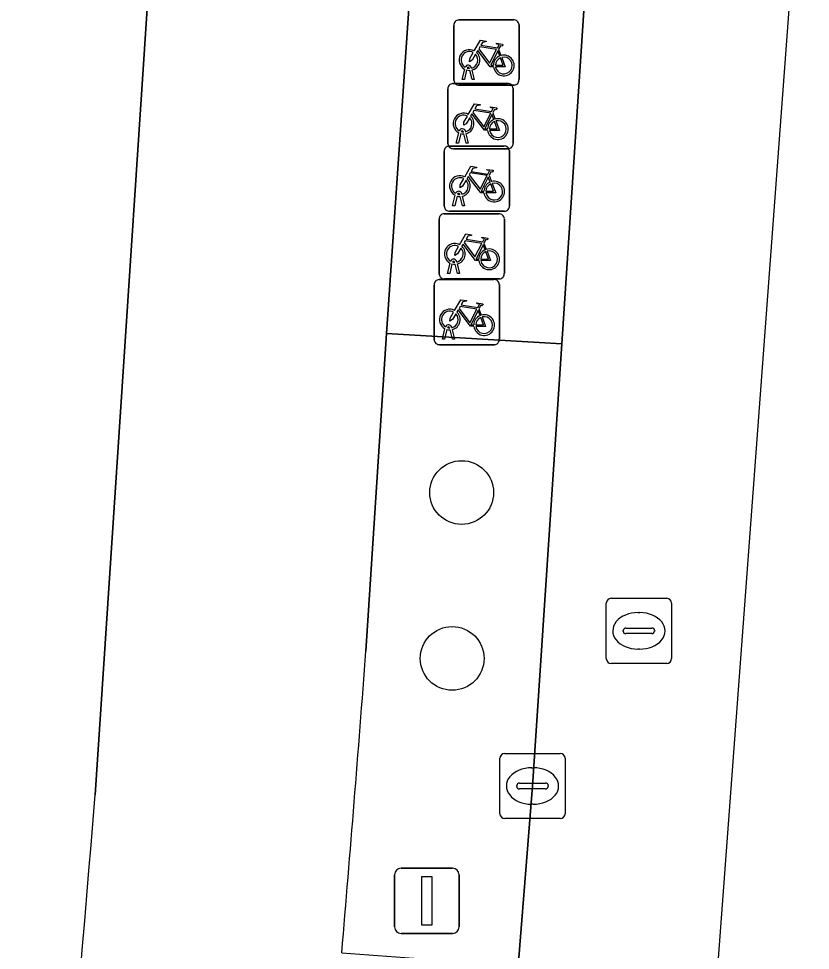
# Model space of a CAD drawing. Extents: x 161087 to 161926, y 382572 to 383873.
# Drawn here: x 161857.03 to 161869.18, y 382731.66 to 382745.96 of the extents above; entities that cross this region are included whole.
import ezdxf

# ---------------------------------------------------------------- set-up
doc = ezdxf.new("R2010")
doc.units = 0
for name, color, linetype in [('IMGEO_Berm_groen', 7, 'Continuous'), ('IMGEO_Berm_open', 7, 'Continuous'), ('IMGEO_Boom', 7, 'Continuous'), ('IMGEO_Fietsenrek', 7, 'Continuous'), ('IMGEO_Fietspad_gesloten', 7, 'Continuous'), ('IMGEO_Kolk', 7, 'Continuous'), ('IMGEO_Lichtmast', 7, 'Continuous'), ('IMGEO_Rijbaan_lokaal_gesloten', 7, 'Continuous'), ('IMGEO_Rioolput', 7, 'Continuous'), ('IMGEO_Voetpad_open', 7, 'Continuous')]:
    doc.layers.add(name, color=color, linetype=linetype)

msp = doc.modelspace()

# ---------------------------------------------------------------- linework, layer by layer
at = {"layer": 'IMGEO_Berm_groen'}
for points in [[(161865.365, 382740.966), (161862.676, 382741.127), (161862.359, 382736.252)], [(161861.988, 382731.623), (161864.202, 382731.46), (161864.696, 382731.416), (161864.916, 382734.182), (161865.365, 382740.966)]]:
    msp.add_lwpolyline(points, dxfattribs=at)
msp.add_arc((161450.001, 382766.972), 413.501, 355.09598, 355.73945, dxfattribs=at)
at = {"layer": 'IMGEO_Berm_open'}
msp.add_lwpolyline([(161866.811, 382763.275), (161864.145, 382763.415), (161864.144, 382763.393), (161863.359, 382751.101), (161862.676, 382741.127), (161865.365, 382740.966), (161865.801, 382747.557), (161865.994, 382750.69), (161866.01, 382750.942)], close=True, dxfattribs=at)
at = {"layer": 'IMGEO_Boom'}
for centre in [(161863.829, 382738.686), (161863.683, 382736.14)]:
    msp.add_circle(centre, 0.489, dxfattribs=at)
at = {"layer": 'IMGEO_Fietsenrek'}
for p, q in [((161863.709, 382745.014), (161863.709, 382745.855)), ((161863.709, 382745.855), (161863.709, 382745.014)), ((161863.784, 382745.939), (161864.625, 382745.939)), ((161864.625, 382745.939), (161863.784, 382745.939)), ((161864.709, 382745.864), (161864.709, 382745.023)), ((161864.709, 382745.023), (161864.709, 382745.864)), ((161864.396, 382745.488), (161864.432, 382745.393)), ((161863.836, 382745.023), (161863.875, 382745.183)), ((161863.905, 382745.171), (161863.87, 382745.023)), ((161863.947, 382745.195), (161863.946, 382745.199)), ((161863.988, 382745.023), (161863.954, 382745.165)), ((161863.978, 382745.206), (161863.979, 382745.199)), ((161863.986, 382745.169), (161864.021, 382745.023)), ((161863.87, 382745.023), (161863.836, 382745.023)), ((161864.021, 382745.023), (161863.988, 382745.023)), ((161863.618, 382744.038), (161863.618, 382744.879)), ((161863.618, 382744.879), (161863.618, 382744.038)), ((161863.693, 382744.963), (161864.534, 382744.963)), ((161864.534, 382744.963), (161863.693, 382744.963)), ((161864.634, 382744.939), (161863.793, 382744.939)), ((161863.793, 382744.939), (161864.634, 382744.939)), ((161864.618, 382744.888), (161864.618, 382744.047)), ((161864.618, 382744.047), (161864.618, 382744.888)), ((161864.305, 382744.512), (161864.341, 382744.417)), ((161863.745, 382744.047), (161863.784, 382744.207)), ((161863.814, 382744.195), (161863.779, 382744.047)), ((161863.856, 382744.219), (161863.855, 382744.223)), ((161863.897, 382744.047), (161863.863, 382744.189)), ((161863.887, 382744.23), (161863.888, 382744.223)), ((161863.895, 382744.193), (161863.93, 382744.047)), ((161863.637, 382744.004), (161864.478, 382744.004)), ((161864.478, 382744.004), (161863.637, 382744.004)), ((161863.779, 382744.047), (161863.745, 382744.047)), ((161863.93, 382744.047), (161863.897, 382744.047)), ((161863.562, 382743.079), (161863.562, 382743.92)), ((161863.562, 382743.92), (161863.562, 382743.079)), ((161864.543, 382743.963), (161863.702, 382743.963)), ((161863.702, 382743.963), (161864.543, 382743.963)), ((161864.562, 382743.929), (161864.562, 382743.088)), ((161864.562, 382743.088), (161864.562, 382743.929)), ((161864.249, 382743.553), (161864.285, 382743.458)), ((161863.689, 382743.088), (161863.728, 382743.248)), ((161863.758, 382743.236), (161863.723, 382743.088)), ((161863.8, 382743.26), (161863.799, 382743.264)), ((161863.841, 382743.088), (161863.807, 382743.23)), ((161863.831, 382743.271), (161863.832, 382743.264)), ((161863.839, 382743.234), (161863.874, 382743.088)), ((161864.487, 382743.004), (161863.646, 382743.004)), ((161863.646, 382743.004), (161864.487, 382743.004)), ((161863.723, 382743.088), (161863.689, 382743.088)), ((161863.874, 382743.088), (161863.841, 382743.088)), ((161863.484, 382742.039), (161863.484, 382742.88)), ((161863.484, 382742.88), (161863.484, 382742.039)), ((161863.559, 382742.964), (161864.4, 382742.964)), ((161864.4, 382742.964), (161863.559, 382742.964)), ((161864.484, 382742.889), (161864.484, 382742.048)), ((161864.484, 382742.048), (161864.484, 382742.889)), ((161864.171, 382742.513), (161864.207, 382742.418)), ((161863.611, 382742.048), (161863.65, 382742.208)), ((161863.68, 382742.196), (161863.645, 382742.048)), ((161863.722, 382742.22), (161863.721, 382742.224)), ((161863.763, 382742.048), (161863.729, 382742.19)), ((161863.753, 382742.231), (161863.754, 382742.224)), ((161863.761, 382742.194), (161863.796, 382742.048)), ((161863.645, 382742.048), (161863.611, 382742.048)), ((161863.796, 382742.048), (161863.763, 382742.048)), ((161863.407, 382741.03), (161863.407, 382741.871)), ((161863.407, 382741.871), (161863.407, 382741.03)), ((161863.482, 382741.955), (161864.323, 382741.955)), ((161864.323, 382741.955), (161863.482, 382741.955)), ((161864.409, 382741.964), (161863.568, 382741.964)), ((161863.568, 382741.964), (161864.409, 382741.964)), ((161864.407, 382741.88), (161864.407, 382741.039)), ((161864.407, 382741.039), (161864.407, 382741.88)), ((161864.094, 382741.504), (161864.13, 382741.409)), ((161863.534, 382741.039), (161863.573, 382741.199)), ((161863.603, 382741.187), (161863.568, 382741.039)), ((161863.645, 382741.211), (161863.644, 382741.215)), ((161863.686, 382741.039), (161863.652, 382741.181)), ((161863.676, 382741.222), (161863.677, 382741.215)), ((161863.684, 382741.185), (161863.719, 382741.039)), ((161863.568, 382741.039), (161863.534, 382741.039)), ((161863.719, 382741.039), (161863.686, 382741.039)), ((161864.332, 382740.955), (161863.491, 382740.955)), ((161863.491, 382740.955), (161864.332, 382740.955))]:
    msp.add_line(p, q, dxfattribs=at)
for points in [[(161864.022, 382745.465), (161864.117, 382745.629), (161864.203, 382745.615), (161864.205, 382745.606), (161864.149, 382745.595), (161864.122, 382745.55), (161864.378, 382745.509)], [(161864.378, 382745.509), (161864.403, 382745.558), (161864.397, 382745.562), (161864.374, 382745.566), (161864.362, 382745.573), (161864.361, 382745.576), (161864.363, 382745.581), (161864.458, 382745.566), (161864.46, 382745.556), (161864.45, 382745.543), (161864.438, 382745.537), (161864.424, 382745.543), (161864.396, 382745.488)], [(161864.043, 382745.413), (161863.991, 382745.323), (161863.951, 382745.298), (161863.952, 382745.345), (161864.007, 382745.439)], [(161864.318, 382745.221), (161864.268, 382745.221), (161864.077, 382745.472), (161864.058, 382745.44)], [(161864.365, 382745.484), (161864.108, 382745.525), (161864.091, 382745.496), (161864.258, 382745.276), (161864.365, 382745.484)], [(161864.413, 382745.386), (161864.383, 382745.463), (161864.274, 382745.245), (161864.317, 382745.245)], [(161864.347, 382745.245), (161864.467, 382745.244), (161864.423, 382745.358)], [(161864.443, 382745.365), (161864.498, 382745.22), (161864.348, 382745.22)], [(161863.931, 382744.489), (161864.026, 382744.653), (161864.112, 382744.639), (161864.114, 382744.63), (161864.058, 382744.619), (161864.031, 382744.574), (161864.287, 382744.533)], [(161864.287, 382744.533), (161864.312, 382744.582), (161864.306, 382744.586), (161864.283, 382744.59), (161864.271, 382744.597), (161864.27, 382744.6), (161864.272, 382744.605), (161864.367, 382744.59), (161864.369, 382744.58), (161864.359, 382744.567), (161864.347, 382744.561), (161864.333, 382744.567), (161864.305, 382744.512)], [(161863.952, 382744.437), (161863.9, 382744.347), (161863.86, 382744.322), (161863.861, 382744.369), (161863.916, 382744.463)], [(161864.227, 382744.245), (161864.177, 382744.245), (161863.986, 382744.496), (161863.967, 382744.464)], [(161864.274, 382744.508), (161864.017, 382744.549), (161864, 382744.52), (161864.167, 382744.3), (161864.274, 382744.508)], [(161864.322, 382744.41), (161864.292, 382744.487), (161864.183, 382744.269), (161864.226, 382744.269)], [(161864.256, 382744.269), (161864.376, 382744.268), (161864.332, 382744.382)], [(161864.352, 382744.389), (161864.407, 382744.244), (161864.257, 382744.244)], [(161863.875, 382743.53), (161863.97, 382743.694), (161864.056, 382743.68), (161864.058, 382743.671), (161864.002, 382743.66), (161863.975, 382743.615), (161864.231, 382743.574)], [(161864.218, 382743.549), (161863.961, 382743.59), (161863.944, 382743.561), (161864.111, 382743.341), (161864.218, 382743.549)], [(161864.231, 382743.574), (161864.256, 382743.623), (161864.25, 382743.627), (161864.227, 382743.631), (161864.215, 382743.638), (161864.214, 382743.641), (161864.216, 382743.646), (161864.311, 382743.631), (161864.313, 382743.621), (161864.303, 382743.608), (161864.291, 382743.602), (161864.277, 382743.608), (161864.249, 382743.553)], [(161863.896, 382743.478), (161863.844, 382743.388), (161863.804, 382743.363), (161863.805, 382743.41), (161863.86, 382743.504)], [(161864.171, 382743.286), (161864.121, 382743.286), (161863.93, 382743.537), (161863.911, 382743.505)], [(161864.266, 382743.451), (161864.236, 382743.528), (161864.127, 382743.31), (161864.17, 382743.31)], [(161864.2, 382743.31), (161864.32, 382743.309), (161864.276, 382743.423)], [(161864.296, 382743.43), (161864.351, 382743.285), (161864.201, 382743.285)], [(161863.797, 382742.49), (161863.892, 382742.654), (161863.978, 382742.64), (161863.98, 382742.631), (161863.924, 382742.62), (161863.897, 382742.575), (161864.153, 382742.534)], [(161864.153, 382742.534), (161864.178, 382742.583), (161864.172, 382742.587), (161864.149, 382742.591), (161864.137, 382742.598), (161864.136, 382742.601), (161864.138, 382742.606), (161864.233, 382742.591), (161864.235, 382742.581), (161864.225, 382742.568), (161864.213, 382742.562), (161864.199, 382742.568), (161864.171, 382742.513)], [(161863.818, 382742.438), (161863.766, 382742.348), (161863.726, 382742.323), (161863.727, 382742.37), (161863.782, 382742.464)], [(161864.093, 382742.246), (161864.043, 382742.246), (161863.852, 382742.497), (161863.833, 382742.465)], [(161864.14, 382742.509), (161863.883, 382742.55), (161863.866, 382742.521), (161864.033, 382742.301), (161864.14, 382742.509)], [(161864.188, 382742.411), (161864.158, 382742.488), (161864.049, 382742.27), (161864.092, 382742.27)], [(161864.122, 382742.27), (161864.242, 382742.269), (161864.198, 382742.383)], [(161864.218, 382742.39), (161864.273, 382742.245), (161864.123, 382742.245)], [(161863.72, 382741.481), (161863.815, 382741.645), (161863.901, 382741.631), (161863.903, 382741.622), (161863.847, 382741.611), (161863.82, 382741.566), (161864.076, 382741.525)], [(161864.076, 382741.525), (161864.101, 382741.574), (161864.095, 382741.578), (161864.072, 382741.582), (161864.06, 382741.589), (161864.059, 382741.592), (161864.061, 382741.597), (161864.156, 382741.582), (161864.158, 382741.572), (161864.148, 382741.559), (161864.136, 382741.553), (161864.122, 382741.559), (161864.094, 382741.504)], [(161863.741, 382741.429), (161863.689, 382741.339), (161863.649, 382741.314), (161863.65, 382741.361), (161863.705, 382741.455)], [(161864.016, 382741.237), (161863.966, 382741.237), (161863.775, 382741.488), (161863.756, 382741.456)], [(161864.063, 382741.5), (161863.806, 382741.541), (161863.789, 382741.512), (161863.956, 382741.292), (161864.063, 382741.5)], [(161864.111, 382741.402), (161864.081, 382741.479), (161863.972, 382741.261), (161864.015, 382741.261)], [(161864.045, 382741.261), (161864.165, 382741.26), (161864.121, 382741.374)], [(161864.141, 382741.381), (161864.196, 382741.236), (161864.046, 382741.236)]]:
    msp.add_lwpolyline(points, dxfattribs=at)
for centre, radius, start, end in [((161863.787, 382745.861), 0.0779, 92.4484, 184.2845), ((161863.787, 382745.861), 0.0779, 92.4484, 184.2845), ((161864.631, 382745.861), 0.0779, 2.4484, 94.2845), ((161864.631, 382745.861), 0.0779, 2.4484, 94.2845), ((161863.949, 382745.324), 0.159, 62.6766, 242.1369), ((161863.949, 382745.324), 0.129, 63.3192, 238.903), ((161863.949, 382745.324), 0.159, 283.5766, 46.6042), ((161863.949, 382745.324), 0.129, 283.6043, 43.4302), ((161864.476, 382745.24), 0.159, 113.3408, 178.3217), ((161864.476, 382745.24), 0.159, 187.0065, 105.7708), ((161864.476, 382745.24), 0.129, 113.923, 177.9556), ((161864.476, 382745.24), 0.129, 188.6715, 104.5883), ((161863.929, 382745.195), 0.0499, 12.8025, 158.6934), ((161863.949, 382745.324), 0.159, 253.9967, 271.7867), ((161863.929, 382745.195), 0.0174, 12.8025, 163.4502), ((161863.949, 382745.324), 0.129, 253.415, 269.0204), ((161863.787, 382745.017), 0.0779, 182.4484, 274.2845), ((161863.787, 382745.017), 0.0779, 182.4484, 274.2845), ((161864.631, 382745.017), 0.0779, 272.4484, 4.2845), ((161864.631, 382745.017), 0.0779, 272.4484, 4.2845), ((161863.696, 382744.885), 0.0779, 92.4484, 184.2845), ((161863.696, 382744.885), 0.0779, 92.4484, 184.2845), ((161864.54, 382744.885), 0.0779, 2.4484, 94.2845), ((161864.54, 382744.885), 0.0779, 2.4484, 94.2845), ((161863.858, 382744.348), 0.159, 62.6766, 242.1369), ((161863.858, 382744.348), 0.129, 63.3192, 238.903), ((161863.858, 382744.348), 0.129, 283.6043, 43.4302), ((161863.858, 382744.348), 0.159, 283.5766, 46.6042), ((161864.385, 382744.264), 0.159, 187.0065, 105.7708), ((161864.385, 382744.264), 0.159, 113.3408, 178.3217), ((161864.385, 382744.264), 0.129, 113.923, 177.9556), ((161864.385, 382744.264), 0.129, 188.6715, 104.5883), ((161863.838, 382744.219), 0.0499, 12.8025, 158.6934), ((161863.858, 382744.348), 0.159, 253.9967, 271.7867), ((161863.838, 382744.219), 0.0174, 12.8025, 163.4502), ((161863.858, 382744.348), 0.129, 253.415, 269.0204), ((161863.64, 382743.926), 0.0779, 92.4484, 184.2845), ((161863.64, 382743.926), 0.0779, 92.4484, 184.2845), ((161863.696, 382744.041), 0.0779, 182.4484, 274.2845), ((161863.696, 382744.041), 0.0779, 182.4484, 274.2845), ((161864.484, 382743.926), 0.0779, 2.4484, 94.2845), ((161864.484, 382743.926), 0.0779, 2.4484, 94.2845), ((161864.54, 382744.041), 0.0779, 272.4484, 4.2845), ((161864.54, 382744.041), 0.0779, 272.4484, 4.2845), ((161863.802, 382743.389), 0.159, 62.6766, 242.1369), ((161863.802, 382743.389), 0.129, 63.3192, 238.903), ((161863.802, 382743.389), 0.129, 283.6043, 43.4302), ((161863.802, 382743.389), 0.159, 283.5766, 46.6042), ((161864.329, 382743.305), 0.159, 113.3408, 178.3217), ((161864.329, 382743.305), 0.159, 187.0065, 105.7708), ((161864.329, 382743.305), 0.129, 113.923, 177.9556), ((161864.329, 382743.305), 0.129, 188.6715, 104.5883), ((161863.782, 382743.26), 0.0499, 12.8025, 158.6934), ((161863.782, 382743.26), 0.0174, 12.8025, 163.4502), ((161863.802, 382743.389), 0.159, 253.9967, 271.7867), ((161863.802, 382743.389), 0.129, 253.415, 269.0204), ((161863.64, 382743.082), 0.0779, 182.4484, 274.2845), ((161863.64, 382743.082), 0.0779, 182.4484, 274.2845), ((161864.484, 382743.082), 0.0779, 272.4484, 4.2845), ((161864.484, 382743.082), 0.0779, 272.4484, 4.2845), ((161863.562, 382742.886), 0.0779, 92.4484, 184.2845), ((161863.562, 382742.886), 0.0779, 92.4484, 184.2845), ((161864.406, 382742.886), 0.0779, 2.4484, 94.2845), ((161864.406, 382742.886), 0.0779, 2.4484, 94.2845), ((161863.724, 382742.349), 0.159, 62.6766, 242.1369), ((161863.724, 382742.349), 0.129, 63.3192, 238.903), ((161863.724, 382742.349), 0.129, 283.6043, 43.4302), ((161863.724, 382742.349), 0.159, 283.5766, 46.6042), ((161864.251, 382742.265), 0.159, 187.0065, 105.7708), ((161864.251, 382742.265), 0.159, 113.3408, 178.3217), ((161864.251, 382742.265), 0.129, 113.923, 177.9556), ((161864.251, 382742.265), 0.129, 188.6715, 104.5883), ((161863.704, 382742.22), 0.0499, 12.8025, 158.6934), ((161863.724, 382742.349), 0.159, 253.9967, 271.7867), ((161863.704, 382742.22), 0.0174, 12.8025, 163.4502), ((161863.724, 382742.349), 0.129, 253.415, 269.0204), ((161863.562, 382742.042), 0.0779, 182.4484, 274.2845), ((161863.562, 382742.042), 0.0779, 182.4484, 274.2845), ((161864.406, 382742.042), 0.0779, 272.4484, 4.2845), ((161864.406, 382742.042), 0.0779, 272.4484, 4.2845), ((161863.485, 382741.877), 0.0779, 92.4484, 184.2845), ((161863.485, 382741.877), 0.0779, 92.4484, 184.2845), ((161864.329, 382741.877), 0.0779, 2.4484, 94.2845), ((161864.329, 382741.877), 0.0779, 2.4484, 94.2845), ((161863.647, 382741.34), 0.159, 62.6766, 242.1369), ((161863.647, 382741.34), 0.129, 63.3192, 238.903), ((161863.647, 382741.34), 0.129, 283.6043, 43.4302), ((161863.647, 382741.34), 0.159, 283.5766, 46.6042), ((161864.174, 382741.256), 0.159, 113.3408, 178.3217), ((161864.174, 382741.256), 0.159, 187.0065, 105.7708), ((161864.174, 382741.256), 0.129, 113.923, 177.9556), ((161864.174, 382741.256), 0.129, 188.6715, 104.5883), ((161863.627, 382741.211), 0.0499, 12.8025, 158.6934), ((161863.647, 382741.34), 0.159, 253.9967, 271.7867), ((161863.627, 382741.211), 0.0174, 12.8025, 163.4502), ((161863.647, 382741.34), 0.129, 253.415, 269.0204), ((161863.485, 382741.033), 0.0779, 182.4484, 274.2845), ((161863.485, 382741.033), 0.0779, 182.4484, 274.2845), ((161864.329, 382741.033), 0.0779, 272.4484, 4.2845), ((161864.329, 382741.033), 0.0779, 272.4484, 4.2845)]:
    msp.add_arc(centre, radius, start, end, dxfattribs=at)
at = {"layer": 'IMGEO_Fietspad_gesloten'}
for points in [[(161862.676, 382741.127), (161863.359, 382751.101), (161864.144, 382763.393), (161864.145, 382763.415), (161865.585, 382784.899), (161866.022, 382791.413), (161866.09, 382792.42), (161868.362, 382827.004), (161868.468, 382828.616), (161864.583, 382830.709), (161862.087, 382792.658), (161859.377, 382751.761), (161858.204, 382734.049)], [(161862.359, 382736.252), (161862.676, 382741.127)]]:
    msp.add_lwpolyline(points, dxfattribs=at)
for centre, radius, start, end in [((161450.001, 382766.972), 413.501, 355.09598, 355.73945), ((161443.323, 382767.161), 416.2, 353.72536, 355.4368)]:
    msp.add_arc(centre, radius, start, end, dxfattribs=at)
at = {"layer": 'IMGEO_Kolk'}
for p, q in [((161864.415, 382733.756), (161864.415, 382734.608)), ((161864.49, 382734.682), (161865.342, 382734.682)), ((161865.416, 382734.608), (161865.416, 382733.756)), ((161864.903, 382734.462), (161864.928, 382734.462)), ((161864.674, 382734.176), (161864.674, 382734.188)), ((161865.112, 382734.139), (161864.714, 382734.139)), ((161864.717, 382734.225), (161865.115, 382734.225)), ((161865.158, 382734.188), (161865.158, 382734.176)), ((161864.926, 382733.902), (161864.901, 382733.902)), ((161865.342, 382733.682), (161864.49, 382733.682))]:
    msp.add_line(p, q, dxfattribs=at)
for points in [[(161864.415, 382733.756), (161864.415, 382734.608)], [(161864.49, 382734.682), (161865.342, 382734.682)], [(161865.416, 382734.608), (161865.416, 382733.756)], [(161865.342, 382733.682), (161864.49, 382733.682)]]:
    msp.add_lwpolyline(points, dxfattribs=at)
for centre, radius, start, end in [((161864.492, 382734.606), 0.0765, 91.552, 178.448), ((161864.492, 382734.606), 0.0765, 91.552, 178.448), ((161865.34, 382734.606), 0.0765, 1.552, 88.448), ((161865.34, 382734.606), 0.0765, 1.552, 88.448), ((161864.714, 382734.185), 0.0403, 85.8775, 175.7526), ((161864.711, 382734.175), 0.0366, 178.938, 274.7102), ((161865.115, 382734.182), 0.043, 264.8664, 352.4533), ((161865.119, 382734.187), 0.0386, 1.7309, 96.639), ((161864.492, 382733.758), 0.0765, 181.552, 268.448), ((161864.492, 382733.758), 0.0765, 181.552, 268.448), ((161865.34, 382733.758), 0.0765, 271.552, 358.448), ((161865.34, 382733.758), 0.0765, 271.552, 358.448)]:
    msp.add_arc(centre, radius, start, end, dxfattribs=at)
for centre, major_axis, ratio, start_param, end_param in [((161864.902, 382734.182), (-0.387, 0.002), 0.722429, 4.712389, 7.853982), ((161864.927, 382734.182), (-0.39, 0.002), 0.717154, 1.570796, 4.712389)]:
    msp.add_ellipse(centre, major_axis=major_axis, ratio=ratio, start_param=start_param, end_param=end_param, dxfattribs=at)
at = {"layer": 'IMGEO_Lichtmast'}
for p, q in [((161862.9, 382732.92), (161863.69, 382732.92)), ((161863.69, 382732.92), (161862.9, 382732.92)), ((161862.8, 382732.02), (161862.8, 382732.82)), ((161862.8, 382732.82), (161862.8, 382732.02)), ((161863.79, 382732.82), (161863.79, 382732.02)), ((161863.79, 382732.02), (161863.79, 382732.82)), ((161863.69, 382731.92), (161862.9, 382731.92)), ((161862.9, 382731.92), (161863.69, 382731.92))]:
    msp.add_line(p, q, dxfattribs=at)
msp.add_lwpolyline([(161863.22, 382732.795), (161863.37, 382732.795), (161863.37, 382732.045), (161863.22, 382732.045), (161863.22, 382732.795)], dxfattribs=at)
for centre, start, end in [((161862.9, 382732.82), 90, 180), ((161862.9, 382732.82), 90, 180), ((161863.69, 382732.82), 0, 90), ((161863.69, 382732.82), 360, 90), ((161862.9, 382732.02), 180, 270), ((161862.9, 382732.02), 180, 270), ((161863.69, 382732.02), 270, 0), ((161863.69, 382732.02), 270, 0)]:
    msp.add_arc(centre, 0.1, start, end, dxfattribs=at)
at = {"layer": 'IMGEO_Rijbaan_lokaal_gesloten'}
msp.add_lwpolyline([(161866.524, 382717.11), (161866.788, 382718.343), (161869.18, 382750.506), (161865.994, 382750.69), (161865.801, 382747.557), (161865.365, 382740.966), (161864.916, 382734.182), (161864.696, 382731.416), (161864.006, 382723.914)], dxfattribs=at)
at = {"layer": 'IMGEO_Rioolput'}
for p, q in [((161866.048, 382736.137), (161866.048, 382736.989)), ((161866.123, 382737.063), (161866.975, 382737.063)), ((161867.049, 382736.989), (161867.049, 382736.137)), ((161866.536, 382736.843), (161866.561, 382736.843)), ((161866.307, 382736.557), (161866.307, 382736.569)), ((161866.35, 382736.606), (161866.748, 382736.606)), ((161866.791, 382736.569), (161866.791, 382736.557)), ((161866.745, 382736.52), (161866.347, 382736.52)), ((161866.559, 382736.283), (161866.534, 382736.283)), ((161866.975, 382736.063), (161866.123, 382736.063))]:
    msp.add_line(p, q, dxfattribs=at)
for points in [[(161866.048, 382736.137), (161866.048, 382736.989)], [(161866.123, 382737.063), (161866.975, 382737.063)], [(161867.049, 382736.989), (161867.049, 382736.137)], [(161866.975, 382736.063), (161866.123, 382736.063)]]:
    msp.add_lwpolyline(points, dxfattribs=at)
for centre, radius, start, end in [((161866.125, 382736.987), 0.0765, 91.552, 178.448), ((161866.125, 382736.987), 0.0765, 91.552, 178.448), ((161866.973, 382736.987), 0.0765, 1.552, 88.448), ((161866.973, 382736.987), 0.0765, 1.552, 88.448), ((161866.347, 382736.566), 0.0403, 85.8775, 175.7526), ((161866.344, 382736.556), 0.0366, 178.938, 274.7102), ((161866.748, 382736.563), 0.043, 264.8664, 352.4533), ((161866.752, 382736.568), 0.0386, 1.7309, 96.639), ((161866.125, 382736.139), 0.0765, 181.552, 268.448), ((161866.125, 382736.139), 0.0765, 181.552, 268.448), ((161866.973, 382736.139), 0.0765, 271.552, 358.448), ((161866.973, 382736.139), 0.0765, 271.552, 358.448)]:
    msp.add_arc(centre, radius, start, end, dxfattribs=at)
for centre, major_axis, ratio, start_param, end_param in [((161866.535, 382736.563), (-0.387, 0.002), 0.722429, 4.712389, 7.853982), ((161866.56, 382736.563), (-0.39, 0.002), 0.717154, 1.570796, 4.712389)]:
    msp.add_ellipse(centre, major_axis=major_axis, ratio=ratio, start_param=start_param, end_param=end_param, dxfattribs=at)
at = {"layer": 'IMGEO_Voetpad_open'}
msp.add_lwpolyline([(161858.204, 382734.049), (161859.377, 382751.761), (161862.087, 382792.658), (161864.583, 382830.709)], dxfattribs=at)
msp.add_arc((161443.323, 382767.161), 416.2, 353.72536, 355.4368, dxfattribs=at)

doc.saveas('drawing.dxf')
